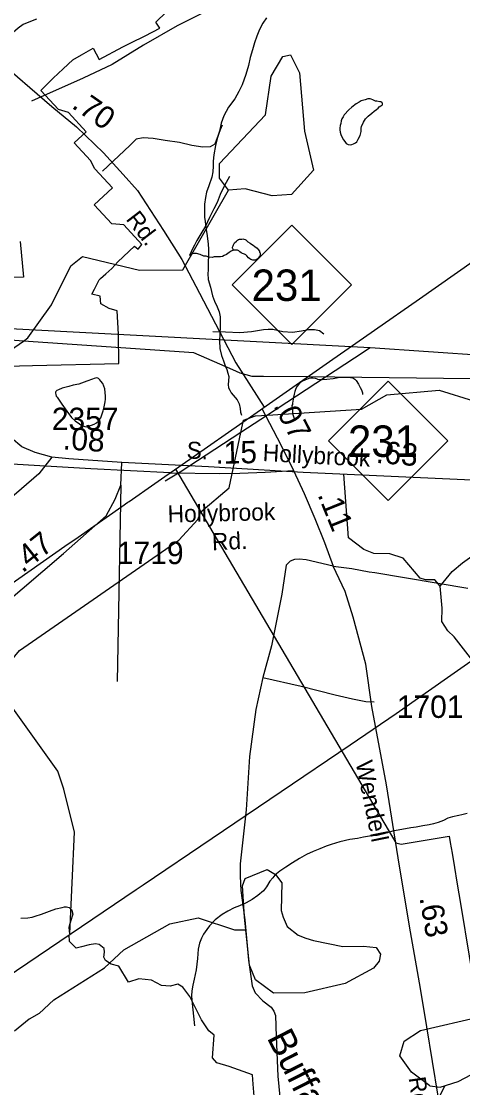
# Model space of a CAD drawing. Extents: x 2169602 to 2449496, y 721995 to 810662.
# Drawn here: x 2431231 to 2433692, y 794566 to 800511 of the extents above; entities that cross this region are included whole.
import ezdxf

# ---------------------------------------------------------------- set-up
doc = ezdxf.new("R2010")
doc.units = 0
doc.layers.add('Default', color=7, linetype='Continuous')

msp = doc.modelspace()

# ---------------------------------------------------------------- linework, layer by layer
at = {"layer": 'Default'}
for p, q in [((2431242.3, 798728.8), (2430159.2, 798803.2)), ((2433175, 798690.4), (2430989, 798806.8)), ((2434258.1, 798615.9), (2433175, 798690.4)), ((2432603.4, 798315.8), (2433127.6, 798348.7)), ((2432603.4, 798315.8), (2432455.2, 798219))]:
    msp.add_line(p, q, dxfattribs=at)
for points in [[(2429789.4, 802004), (2429870, 801833.4), (2430001.8, 801609.3), (2430172.9, 801350.6), (2430288, 801165.3), (2430471.1, 800884.7), (2430626.5, 800703.5), (2430750, 800590.4), (2431085.9, 800307.7), (2431401.4, 800035.4), (2431539, 799923.4), (2431689.6, 799777.9), (2431799.5, 799657.4), (2431878.5, 799567.4), (2432024, 799344.3), (2432124.9, 799183.1), (2432224.3, 798994.6), (2432426.8, 798607.2), (2432584.4, 798360)], [(2433507.7, 800854.8), (2433458.5, 800831.4), (2433417, 800818.5), (2433331.6, 800782.2), (2433248.7, 800735.5), (2433139.9, 800678.5), (2433005.5, 800615.8), (2432935.5, 800589.9), (2432860.4, 800587.3), (2432702.4, 800595.1), (2432469.6, 800592.5), (2432384.1, 800587.3), (2432324.5, 800602.8), (2432226.1, 800548.4), (2432099.2, 800486.2), (2431912.7, 800377.4), (2431736.5, 800271.1), (2431576, 800193.3), (2431288.4, 800066.3)], [(2431075, 798586.2), (2431292.7, 798592.1), (2431774.2, 798603.6), (2431772, 798767.8), (2431765.2, 798897.6), (2431720, 798910.4), (2431674.7, 798936.7), (2431670, 798979.1), (2431624.5, 798989.4), (2431638.5, 799017.4), (2431664.7, 799069.1), (2431673, 799076.6), (2431702, 799103.4), (2431734.7, 799133.6), (2431768.2, 799170.9), (2431862.5, 799257.9), (2431882.7, 799241.1), (2431903.5, 799267.3), (2431803, 799376.1), (2431735, 799381.3), (2431636.5, 799487.8), (2431739.5, 799582.8), (2431641, 799689.3), (2431616.2, 799734.6), (2431524.7, 799833.8), (2431591.5, 799895.2), (2431493, 800001.8), (2431438, 800019.1), (2431339.7, 800125.7), (2431356.2, 800142.1), (2431409, 800194.4), (2431463.7, 800245.7), (2431518.5, 800296.9), (2431566.2, 800323.9), (2431632, 800360.5), (2431665.2, 800298.9), (2431796.2, 800369.6), (2431797.2, 800367.9), (2431841.7, 800390.5), (2431920.7, 800430.3), (2432003.5, 800472), (2431980.5, 800506.6), (2432098.7, 800620.1)], [(2431075, 798586.2), (2431292.7, 798592.1), (2431774.2, 798603.6), (2431772, 798767.8), (2431765.2, 798897.6), (2431720, 798910.4), (2431674.7, 798936.7), (2431670, 798979.1), (2431624.5, 798989.4), (2431638.5, 799017.4), (2431664.7, 799069.1), (2431673, 799076.6), (2431702, 799103.4), (2431734.7, 799133.6), (2431768.2, 799170.9), (2431862.5, 799257.9), (2431882.7, 799241.1), (2431903.5, 799267.3), (2431803, 799376.1), (2431735, 799381.3), (2431636.5, 799487.8), (2431739.5, 799582.8), (2431641, 799689.3), (2431616.2, 799734.6), (2431524.7, 799833.8), (2431591.5, 799895.2), (2431493, 800001.8), (2431438, 800019.1), (2431339.7, 800125.7), (2431356.2, 800142.1), (2431409, 800194.4), (2431463.7, 800245.7), (2431518.5, 800296.9), (2431566.2, 800323.9), (2431632, 800360.5), (2431665.2, 800298.9), (2431796.2, 800369.6), (2431797.2, 800367.9), (2431841.7, 800390.5), (2431920.7, 800430.3), (2432003.5, 800472), (2431980.5, 800506.6), (2432098.7, 800620.1)], [(2431401.5, 798081.1), (2431307.4, 798107.3), (2431233.6, 798138.7), (2431175.5, 798187.9), (2431102.3, 798284.3), (2431060.4, 798359.7), (2431034.2, 798594.2), (2430960, 799316.7), (2430939, 799591.1), (2430909.7, 799829.8), (2430871, 800072.8), (2430831.2, 800322), (2430822.9, 800470.7), (2430839.6, 800562.8)], [(2431315.8, 800522), (2431281.8, 800509.7), (2431241.8, 800493.4), (2431214.1, 800473.3), (2431186.2, 800449.1), (2431164.3, 800426.9), (2431122.6, 800378.8), (2431099.1, 800356.4), (2431065, 800328.3), (2431031.4, 800300.1), (2431005.5, 800280.1), (2430977.7, 800247.8), (2430959.8, 800237.5), (2430941.6, 800227.6), (2430927.8, 800219.6), (2430922.1, 800217.2), (2430917.8, 800217.5), (2430913.9, 800217.2), (2430909.6, 800219.5), (2430903.6, 800227.3), (2430901.8, 800231.2), (2430899.7, 800237.2), (2430907.7, 800271.3)], [(2432597.2, 800530.8), (2432577.3, 800500.9), (2432559.4, 800464.7), (2432543.6, 800428.5), (2432530.1, 800390.5), (2432520.5, 800352.6), (2432506.7, 800308.4), (2432497.1, 800264.4), (2432483.4, 800214.2), (2432461.8, 800156.2), (2432443.8, 800119.9), (2432420.6, 800079.7), (2432386.6, 800031.6), (2432359.1, 799983.5), (2432345.2, 799943.4), (2432335.7, 799899.4), (2432323.8, 799863.5), (2432313.8, 799819.1), (2432304.8, 799766.9), (2432300.9, 799731), (2432300.9, 799703), (2432299, 799671.3), (2432293.1, 799641.4), (2432275.8, 799593.3), (2432264.2, 799558.9), (2432257.8, 799529), (2432252.5, 799490.9), (2432252.7, 799419.1), (2432255.1, 799395.2), (2432257.6, 799379), (2432261.3, 799350.8), (2432267.6, 799315), (2432272, 799269.3), (2432274, 799241), (2432274.6, 799203.2), (2432272.8, 799169), (2432272.8, 799143.1), (2432273.2, 799123.1), (2432271.1, 799105.2), (2432273.4, 799071.2), (2432285.5, 799029.2), (2432297.6, 798981.5), (2432307.8, 798951.6), (2432322.6, 798919.7), (2432334.5, 798891.6), (2432338.8, 798863.7), (2432338.6, 798847.5), (2432338.8, 798807.8), (2432337.4, 798767.8), (2432335.7, 798729.9), (2432338.4, 798687.8), (2432346.2, 798648), (2432358.3, 798617.8), (2432368.3, 798589.9), (2432376.5, 798570), (2432383.1, 798550), (2432387, 798530.3), (2432385.6, 798506.2), (2432383.5, 798486.2), (2432385.6, 798468.1), (2432393.3, 798454.3), (2432401.7, 798440.5), (2432411.8, 798426.4)], [(2432386.7, 799569.7), (2432335.8, 799636.3), (2432335.8, 799718.4), (2432591.7, 799988.7), (2432623.7, 800204.5), (2432689.7, 800314.6), (2432731.8, 800323.7), (2432781.8, 800224.2), (2432809.7, 799898.9), (2432860.7, 799681.3), (2432736.7, 799546.1), (2432628.8, 799538.5), (2432478.7, 799577.6), (2432386.7, 799569.7)], [(2433190.4, 800073.2), (2433182.2, 800077.3), (2433176, 800079.1), (2433168, 800079.1), (2433162.1, 800079.1), (2433148.1, 800072.7), (2433126, 800066.8), (2433113.9, 800060.9), (2433098.3, 800050.7), (2433074.3, 800032.4), (2433056.3, 800018.4), (2433030.8, 799990.3), (2433024.9, 799978.2), (2433018.5, 799968.2), (2433014.9, 799956.2), (2433011.4, 799942.1), (2433009.3, 799929.9), (2433007.5, 799915.9), (2433007.5, 799906.2), (2433009.3, 799892.1), (2433011.6, 799880), (2433017.3, 799866.1), (2433027.4, 799850), (2433033.9, 799840.2), (2433041.9, 799830.4), (2433053.8, 799824.6), (2433064.1, 799822.6), (2433073.7, 799824.4), (2433083.8, 799828.6), (2433093.8, 799832.7), (2433101.6, 799838.8), (2433109.4, 799854.7), (2433119.4, 799874.7), (2433125.4, 799896.9), (2433125.4, 799914.7), (2433127, 799925), (2433139.1, 799948.8), (2433150.6, 799966.9), (2433164.7, 799983), (2433184.4, 799999.1), (2433198.4, 800009.2), (2433210.3, 800019.5), (2433220.1, 800027.4), (2433226.3, 800033.4), (2433236.1, 800039.6), (2433242.5, 800043.5), (2433244.3, 800047.7), (2433244.1, 800053.8), (2433240, 800057.7), (2433236.1, 800061.5), (2433230.2, 800061.6), (2433212.1, 800065.5), (2433206, 800065.2), (2433198.2, 800069.2), (2433190.4, 800073.2)], [(2432349.9, 799932), (2432339.4, 799906.3), (2432310.1, 799825.8), (2432283.5, 799810.6), (2432243.7, 799808.7), (2432181.1, 799818.2), (2432112.7, 799835.3), (2432033, 799846.6), (2431966.6, 799858), (2431909.7, 799861.8), (2431871.7, 799854.2), (2431835.7, 799818.2), (2431683.8, 799675.7)], [(2434711.6, 799792.1), (2433827.4, 798558), (2433800.5, 798516.5), (2433736.6, 798517.9), (2432826.1, 798528.6)], [(2432089.7, 798014.6), (2432109, 798028), (2432546, 798333), (2432595.6, 798367.8), (2432688.9, 798432.9), (2432818.9, 798523.6), (2432948.7, 798614.2), (2433450.7, 798964.7), (2433961.7, 799322.8), (2434300.4, 799560.5), (2434617.4, 799739.1)], [(2432391.4, 799645.5), (2432373.3, 799611.7), (2432353.6, 799577.4), (2432339.9, 799545.4), (2432322.3, 799501.4), (2432304.4, 799465.2), (2432280.6, 799416.8), (2432257.3, 799368.8), (2432231.6, 799326.9), (2432209.5, 799288.4), (2432195.8, 799262.5), (2432186.1, 799242.5), (2432178.3, 799226.2), (2432168.3, 799206.2)], [(2431242.3, 798728.8), (2431267.7, 798746.3), (2431399.7, 798930.5), (2431506.8, 799148.1), (2431572.8, 799199.3), (2431889.8, 799123.9), (2432131.8, 799125.5), (2432386.7, 799569.7)], [(2431147.7, 797355.9), (2431473.8, 797584.3), (2431547.6, 797635.9), (2431791, 797805.8), (2431825.6, 797829.9), (2431832, 797834.3), (2431974.7, 797934.1), (2432030.7, 797973.3), (2432109, 798028), (2432546, 798333), (2432595.6, 798367.8), (2432818.9, 798523.6), (2432948.7, 798614.2), (2433450.7, 798964.6), (2433961.7, 799322.8)], [(2431147.7, 797355.9), (2431473.8, 797584.3), (2431547.6, 797635.9), (2431791, 797805.8), (2431825.6, 797829.9), (2431832, 797834.3), (2431974.7, 797934.1), (2432030.7, 797973.3), (2432109, 798028), (2432546, 798333), (2432595.6, 798367.8), (2432818.9, 798523.6), (2432948.7, 798614.2), (2433450.7, 798964.6), (2433961.7, 799322.8)], [(2432427.7, 799236), (2432416, 799234.6), (2432410, 799241.9), (2432408.2, 799245.9), (2432407.8, 799252), (2432411.7, 799259.9), (2432413.7, 799264.1), (2432419.5, 799276.2), (2432429.7, 799286), (2432435.5, 799290), (2432441.2, 799294), (2432447.6, 799296.3), (2432459.4, 799296.1), (2432465.4, 799298.5), (2432471.8, 799296.3), (2432479.5, 799294.3), (2432483.4, 799292.5), (2432493.7, 799282.4), (2432506, 799274.5), (2432514, 799268.8), (2432523.6, 799262.9), (2432533.7, 799254.8), (2432546, 799246.9), (2432551.9, 799239.1), (2432557.9, 799228.9), (2432559.7, 799224.9), (2432562, 799220.9), (2432562, 799214.9), (2432562, 799210.8), (2432562.4, 799205.1), (2432556.4, 799197.1), (2432551.9, 799190.9), (2432546.2, 799184.8), (2432540, 799180.9), (2432534.3, 799178.9), (2432528.1, 799178.6), (2432522.2, 799178.7), (2432516.2, 799180.8), (2432510.1, 799182.6), (2432504.1, 799186.7), (2432498.2, 799192.5), (2432488.4, 799204.5), (2432482.2, 799208.3), (2432474.4, 799212.3), (2432464, 799216.3), (2432456.2, 799220.3), (2432449.8, 799226.1), (2432444.1, 799232.3), (2432435.9, 799234.3), (2432427.7, 799236)], [(2431224.7, 799283.3), (2431243.5, 799084.2), (2431025.2, 799078.7)], [(2431224.7, 799283.3), (2431243.5, 799084.2), (2431025.2, 799078.7)], [(2432427.7, 799236), (2432416, 799234.6), (2432409.8, 799233.8), (2432404.1, 799231.9), (2432400, 799230), (2432390.1, 799221.8), (2432382.1, 799215.7), (2432373.9, 799211.7), (2432362.3, 799205.7), (2432352.4, 799199.5), (2432342.2, 799197.4), (2432330.3, 799197.2), (2432316.3, 799197.3), (2432306.1, 799197.2), (2432294.2, 799194.9), (2432276.3, 799196.8), (2432262, 799201), (2432248.2, 799202.6), (2432227.9, 799210.6), (2432208.1, 799216.4), (2432198.4, 799216.3), (2432192.5, 799216.4), (2432184.5, 799214.3), (2432176.1, 799210.3), (2432168.3, 799206.2)], [(2432918.3, 798766.8), (2432892.7, 798785.3), (2432864.9, 798791.9), (2432832.8, 798790.5), (2432792.7, 798783.4), (2432742.6, 798776.4), (2432688.6, 798779.5), (2432632.9, 798792.6), (2432606.9, 798793.2), (2432580.9, 798791.7), (2432514.7, 798779.1), (2432448.6, 798774.4), (2432368.7, 798778.1), (2432298.7, 798779.5)], [(2430111.8, 798461.5), (2430252.7, 798540.7), (2430544.7, 798567.6), (2430735.8, 798507.8), (2430985.7, 798552), (2431242.3, 798728.8)], [(2432411, 798567.9), (2432191.9, 798663.5), (2431242.3, 798728.8)], [(2433175, 798690.4), (2433087.9, 798632.2), (2432603.4, 798315.8)], [(2433127.6, 798348.7), (2433268.5, 798427.9), (2433560.5, 798454.8), (2433751.6, 798395), (2434001.6, 798439.1), (2434258.1, 798615.9)], [(2431551.5, 798488.1), (2431519.3, 798482), (2431495.3, 798475.9), (2431458, 798465.4), (2431437.5, 798457.5), (2431429.7, 798453.4), (2431423.9, 798447.4), (2431421.5, 798443.3), (2431421.9, 798437.2), (2431423.7, 798431.2), (2431426, 798421.5), (2431430.1, 798415.2), (2431456.1, 798377.6), (2431484.2, 798337.7), (2431510.7, 798302.1), (2431531, 798284), (2431554.8, 798266.2), (2431568.9, 798258.4), (2431584.9, 798252.7), (2431595.2, 798250.7), (2431606.8, 798254.6), (2431637, 798264.7), (2431650.7, 798273.2), (2431663, 798283.1), (2431666.9, 798291), (2431674.5, 798301.2), (2431686.4, 798339.2), (2431692.1, 798361), (2431697.7, 798389.4), (2431699.9, 798405.3), (2431699.9, 798421.1), (2431697.9, 798441.3), (2431695.6, 798463.1), (2431685.4, 798491.1), (2431674.9, 798505.2), (2431669, 798513), (2431661.2, 798519.1), (2431657.1, 798520.8), (2431649.5, 798522.8), (2431637.2, 798520.6), (2431627.1, 798516.8), (2431595.4, 798504.6), (2431551.5, 798488.1)], [(2432826.1, 798528.6), (2432581.1, 798531.6), (2432517.1, 798530.9), (2432451.5, 798550.2), (2432411, 798567.9)], [(2432883, 798515.8), (2432870.9, 798519.7), (2432856.8, 798521.4), (2432844.9, 798521.2), (2432833, 798519.3), (2432820.9, 798515.1), (2432810.8, 798511.3), (2432799.1, 798505), (2432786.8, 798497.1), (2432779, 798488.9), (2432767.4, 798474.9), (2432759.2, 798458.7), (2432755.5, 798446.7), (2432751.6, 798432.7), (2432747.5, 798416.6), (2432746, 798404.7), (2432744, 798392.8), (2432741.9, 798382.6)], [(2432883, 798515.8), (2432895.1, 798513.6), (2432909, 798513.9), (2432934.9, 798516.1), (2432968.7, 798520.3), (2432996.6, 798524.6), (2433020.8, 798526.6), (2433048.9, 798526.8), (2433066.9, 798524.9), (2433078.8, 798523.2), (2433084.6, 798519.1), (2433090.7, 798515.3), (2433096.9, 798509.1), (2433111, 798489.1), (2433120.9, 798469.3), (2433127, 798457.4), (2433131.3, 798445.4), (2433133.4, 798439.4), (2433133.6, 798435.4), (2433133.8, 798431.3)], [(2432411.8, 798426.4), (2432433.7, 798400.7), (2432445.8, 798378.6), (2432450.6, 798352.8), (2432452.2, 798332.7), (2432458.5, 798314.7)], [(2432572.6, 798351.7), (2432677.1, 798150.9), (2432748.8, 798006.9)], [(2432741.9, 798382.6), (2432742.3, 798374.9), (2432739.9, 798368.7), (2432740.1, 798356.5), (2432742.5, 798340.7), (2432742.1, 798328.6), (2432744.4, 798318.5), (2432748.3, 798308.6), (2432752.6, 798297)], [(2432455.2, 798219), (2432469.6, 798286.8), (2432536.7, 798311.6), (2432603.4, 798315.8)], [(2431088.6, 796845.5), (2431220.6, 797003.5), (2432108.5, 797618.5), (2432215.6, 797734.3), (2432231.6, 797776.6), (2432389.6, 797911.2), (2432455.2, 798219)], [(2432455.2, 798219), (2432117, 797998.2), (2432032.6, 797947.3)], [(2432061, 797994.4), (2431617.5, 798017), (2430891.3, 798058.9), (2429787.3, 798109.1), (2429257.9, 798140.6), (2428774.4, 798164.6)], [(2431401.5, 798081.1), (2431328.8, 797987.9), (2430954.2, 797667.5), (2430744.9, 797481.1), (2430705.2, 797445.5), (2430696.8, 797422.5), (2430805.6, 797298.9), (2430908.2, 797208.9)], [(2430908.2, 797208.9), (2430975.1, 797194.2), (2431046.3, 797198.4), (2431119.5, 797248.7), (2431466.9, 797544), (2431703.4, 797753.4), (2431753.6, 797847.6), (2431785, 797925.1), (2431790.3, 798051.8)], [(2431790.3, 798051.8), (2431495.2, 798072.8), (2431401.5, 798081.1)], [(2435076.8, 797881.6), (2434633.3, 797904.2), (2433907.1, 797946), (2432803.2, 797996.3), (2432273.7, 798027.7), (2431790.3, 798051.8)], [(2425289.6, 793355.1), (2427504.6, 794840.7), (2427902, 795137.6), (2427952.4, 795175.4), (2428065, 795251.2), (2428855.5, 795783.4), (2428895.2, 795810.3), (2430047.6, 796590.7), (2430304.8, 796764.9), (2431131.7, 797344.7), (2431147.7, 797355.9), (2431473.8, 797584.4), (2431547.6, 797636), (2431791, 797805.8), (2431825.6, 797830), (2431832, 797834.4), (2431974.7, 797934.2), (2432030.7, 797973.3), (2432089.7, 798014.6)], [(2432061, 797994.4), (2432336.9, 797991.1), (2432449.6, 797992.9), (2432591, 797996.8), (2432748.8, 798006.9)], [(2432089.7, 798014.6), (2433318.4, 795930.8), (2433349.6, 795924.4), (2433616.4, 795967.6), (2433621.7, 795933.3), (2433632.3, 795874.5), (2433645.7, 795793), (2433658.6, 795711.6), (2433680.7, 795582.3), (2433727.7, 795299.8), (2433752.7, 795153.2), (2433777.3, 795003), (2433818.9, 794813.8), (2433871.8, 794518.4)], [(2432748.8, 798006.9), (2432808.6, 797879.1), (2432867.1, 797740), (2432921.3, 797606.2), (2432970.3, 797473.8)], [(2433566.8, 797362.9), (2433537.3, 797397.7), (2433483.8, 797397.7), (2433454.3, 797405.8), (2433360.6, 797518.3), (2433285.6, 797542.5), (2433197.2, 797545.1), (2433140.9, 797566.6), (2433055.2, 797630.9), (2433029.3, 797986)], [(2431785, 797925.1), (2431764.7, 796830.1)], [(2433566.8, 797362.9), (2433633.8, 797443.3), (2433690, 797491.5), (2433743.6, 797529.1), (2433797.1, 797555.9), (2433874.8, 797601.4), (2433898.9, 797660.4), (2433922.3, 797945.4)], [(2428305.4, 793242.3), (2430520.4, 794727.8), (2430917.8, 795024.8), (2430968.2, 795062.6), (2431080.8, 795138.4), (2431871.3, 795670.6), (2431911.1, 795697.4), (2433063.5, 796477.9), (2433320.6, 796652.1), (2434147.6, 797231.9), (2434163.6, 797243.1), (2434489.6, 797471.5), (2434563.4, 797523.2), (2434806.8, 797693), (2434841.5, 797717.2), (2434847.8, 797721.6), (2434990.5, 797821.4), (2435046.5, 797860.5), (2435105.6, 797901.7)], [(2432970.3, 797473.8), (2432819, 797508.5), (2432779.5, 797512.1), (2432754.3, 797510.3), (2432729.2, 797501.3), (2432707.6, 797479.7), (2432682.5, 797318.1), (2432625, 797028.9), (2432578.3, 796852.9)], [(2433600.1, 794229), (2433554.2, 794519.7), (2433491.8, 794905), (2433455.7, 795118.7), (2433394.7, 795466.9), (2433332.3, 795848.4), (2433266, 796255.2), (2433185, 796691.2), (2433151.3, 796926.6), (2433081.2, 797188.8), (2433036.3, 797332.5), (2432970.3, 797473.8)], [(2432970.3, 797473.8), (2433073.4, 797459.7), (2433171.1, 797442.7), (2433201.4, 797438.9), (2433719.9, 797351.8)], [(2433734.8, 796963.2), (2433644.5, 797078.8), (2433609.7, 797113.6), (2433574.8, 797164.5), (2433577.5, 797239.6), (2433566.8, 797362.9)], [(2428305.2, 793242.3), (2430520.4, 794727.8), (2430917.8, 795024.8), (2430968.2, 795062.6), (2431080.8, 795138.3), (2431871.3, 795670.6), (2431911.1, 795697.4), (2433063.5, 796477.9), (2433320.6, 796652.1), (2434147.6, 797231.9)], [(2428305.2, 793242.3), (2430520.4, 794727.8), (2430917.8, 795024.8), (2430968.2, 795062.6), (2431080.8, 795138.3), (2431871.3, 795670.6), (2431911.1, 795697.4), (2433063.5, 796477.9), (2433320.6, 796652.1), (2434147.6, 797231.9)], [(2432578.3, 796852.9), (2432538.8, 796675.1), (2432502.9, 796412.9), (2432484.9, 796114.8), (2432450.8, 795814.8), (2432450.8, 795744.8), (2432454.4, 795665.8), (2432477.7, 795502.3), (2432497.5, 795277.8), (2432517.3, 795134.1), (2432535.2, 795094.6), (2432578.3, 795049.7), (2432623.2, 795015.6), (2432639.4, 794992.2), (2432648.4, 794968.9), (2432652, 794852.2), (2432660.9, 794631.2), (2432678.9, 794439.1), (2432682.5, 794329.5)], [(2432578.3, 796852.9), (2432790.3, 796804.4), (2432980.6, 796755.9), (2433077.6, 796734.4), (2433151.3, 796720), (2433197.9, 796716.4)], [(2431500.5, 795425.6), (2431527.6, 795990.1), (2431467.5, 796230.8), (2431433.5, 796330), (2431089.6, 796812.7), (2431088.6, 796845.5)], [(2433717.4, 796094.3), (2433687.4, 796088.3), (2433669.8, 796084), (2433635.8, 796075.8), (2433609.5, 796069.6), (2433583.9, 796055.2), (2433555.8, 796045.3), (2433528.1, 796036.9), (2433505.7, 796030.9), (2433470.3, 796026.5), (2433431.9, 796018.5), (2433402, 796014.2), (2433352.2, 796005.9), (2433300.3, 795995.5), (2433252.3, 795981.2), (2433214.4, 795972.7), (2433172.5, 795968.5), (2433138.7, 795962.3), (2433104.5, 795956.1), (2433062.6, 795949.8), (2433007.1, 795937.5), (2432958.7, 795922.9), (2432931.2, 795912.9), (2432895.1, 795898.4), (2432857.2, 795882.3), (2432821.5, 795866.2), (2432781.5, 795843.8), (2432743.6, 795819.5), (2432705.8, 795795.2), (2432672, 795773.1), (2432644.5, 795751), (2432632.4, 795737), (2432616.2, 795716.7), (2432598.6, 795686.5), (2432580.8, 795664.5), (2432549, 795638.4), (2432517.2, 795616.1), (2432483.6, 795596), (2432447.3, 795579.6), (2432417.5, 795569.5), (2432381.9, 795551.3), (2432349.9, 795531), (2432312.1, 795502.6), (2432280.6, 795468.5), (2432264.4, 795448.2), (2432246.5, 795422.5), (2432234.6, 795400.4), (2432225, 795372.2), (2432217.6, 795338), (2432213.5, 795285.9), (2432206.1, 795224.2), (2432194.2, 795172), (2432186.6, 795137.8), (2432180.9, 795105.9), (2432178.9, 795078.2), (2432181.3, 795053.9), (2432196.1, 794910.7)], [(2432475.4, 795516.1), (2432463.8, 795692.5), (2432479.4, 795732.5), (2432601.5, 795783.5), (2432648.1, 795754.6), (2432682.5, 795708.7), (2432679.2, 795555), (2432690.3, 795517.3), (2432712.5, 795464), (2432774.6, 795417.5), (2432816.8, 795399.7), (2432859, 795386.4), (2433023.3, 795353.1), (2433138.7, 795355.3), (2433209.5, 795347), (2433234.2, 795311), (2433226.5, 795271.1), (2433194.2, 795233.3), (2433036.4, 795147.1), (2432811.5, 795096), (2432636.4, 795093), (2432536.5, 795167.2), (2432502.5, 795249.8), (2432475.4, 795516.1)], [(2431228, 795511.1), (2431266.4, 795513.4), (2431290.4, 795517.5), (2431308.4, 795521.7), (2431344.1, 795534.1), (2431388, 795550.2), (2431424.1, 795562.6), (2431457.7, 795570.9), (2431472, 795574.8), (2431481.9, 795575), (2431489.9, 795572.9), (2431497.7, 795570.9), (2431501.8, 795567.1), (2431505.9, 795563.2), (2431509.8, 795559), (2431512, 795555), (2431517.8, 795533)], [(2431329.9, 794979.4), (2431412.6, 795056.8), (2431694.6, 795234.7), (2431802.6, 795334.2), (2432059.6, 795479.9), (2432217.5, 795512.7), (2432418.6, 795446.3), (2432482.4, 795446.9)], [(2431517.8, 795533), (2431513.9, 795523), (2431508.5, 795503.2), (2431500.8, 795479.2), (2431496.4, 795459.2), (2431496.9, 795441.3), (2431498.9, 795424.5)], [(2432528.7, 794518.2), (2432523.2, 794585.2), (2432519.6, 794637.7), (2432389.3, 794684.8), (2432320.5, 794704.7), (2432296.9, 794733.7), (2432306, 794858.6), (2432277, 794883.9), (2432235.4, 794945.5), (2432170.2, 795074), (2432132.2, 795126.5), (2432103.2, 795142.8), (2432061.6, 795131.9), (2432012.7, 795135.6), (2431956.6, 795166.3), (2431886, 795173.6), (2431828.1, 795154.6), (2431775.1, 795243.3), (2431732.1, 795255.1), (2431699.5, 795275.9), (2431690.9, 795294.4), (2431695, 795321.1), (2431692.3, 795342.4), (2431665.1, 795363.7), (2431643.8, 795368.7), (2431609, 795362.3), (2431566.4, 795352.4), (2431536.6, 795344.2), (2431499, 795380.4), (2431497.2, 795418.7)], [(2431329.9, 794979.4), (2431275.4, 794948.4), (2431192.6, 794880.7)], [(2433457.3, 794885.4), (2433792.5, 794964), (2433927.4, 794926.4), (2433973.2, 794861.8), (2434032.3, 794821.2), (2434109.3, 794829.3), (2434207.2, 794791.3)], [(2433509.2, 794576), (2433406.7, 794653.8), (2433341.2, 794743.5), (2433366.3, 794825), (2433457.3, 794885.4)], [(2433509.2, 794576), (2433566.7, 794569.1), (2433667, 794600.5), (2433816.1, 794678), (2433933.6, 794710.2), (2434175.2, 794680.5), (2434197.1, 794707), (2434209.6, 794744.7), (2434207.2, 794791.3)], [(2433475.6, 794365.4), (2433485.1, 794412.4), (2433525.9, 794453.2), (2433563.5, 794519), (2433592.7, 794577.3)]]:
    msp.add_lwpolyline(points, dxfattribs=at)
for points in [[(2432405.7, 799042), (2432738.7, 799375), (2433071.7, 799042), (2432738.7, 798709)], [(2432943, 798172.8), (2433276, 798505.8), (2433609, 798172.8), (2433276, 797839.8)]]:
    msp.add_lwpolyline(points, close=True, dxfattribs=at)

# ---------------------------------------------------------------- texts
for s, height, rotation, p in [('.70', 125, 325.18916, (2431506.2, 800032)), ('Rd.', 95, 307.41183, (2431810.7, 799407.8)), ('.07', 125, 297.49491, (2432634.3, 798368.7)), ('.08', 125, 356.28952, (2431459.8, 798125.2)), ('S. ', 95, 356.93966, (2432150.5, 798074.5)), ('.15', 125, 0.92442, (2432313.5, 798044.1)), ('.63', 125, 355.25448, (2433205, 798049.8)), ('Hollybrook', 95, 356.93966, (2432575.1, 798059.8)), ('.11', 125, 292.03063, (2432881, 797872.2)), ('Hollybrook', 95, 1.26292, (2432047.5, 797717.1)), ('.47', 125, 38.57847, (2431237.4, 797432.5)), ('Rd.', 95, 2.54917, (2432295.5, 797561.9)), ('Wendell', 95, 281.4761, (2433094.2, 796379.2)), ('.63', 125, 279.74859, (2433450.3, 795625.2)), ('Buffalo', 150, 296.9373, (2432597.4, 794844.9)), ('Rd.', 95, 278.08931, (2433389.8, 794621.5))]:
    msp.add_text(s, height=height, rotation=rotation, dxfattribs=at).set_placement(p)
for s, height, p in [('231', 175, (2432514.9, 798952.3)), ('2357', 125, (2431401, 798231.9)), ('231', 175, (2433052.2, 798083)), ('1719', 125, (2431763.7, 797485)), ('1701', 125, (2433324.2, 796627.7))]:
    msp.add_text(s, height=height, dxfattribs=at).set_placement(p)

doc.saveas('drawing.dxf')
